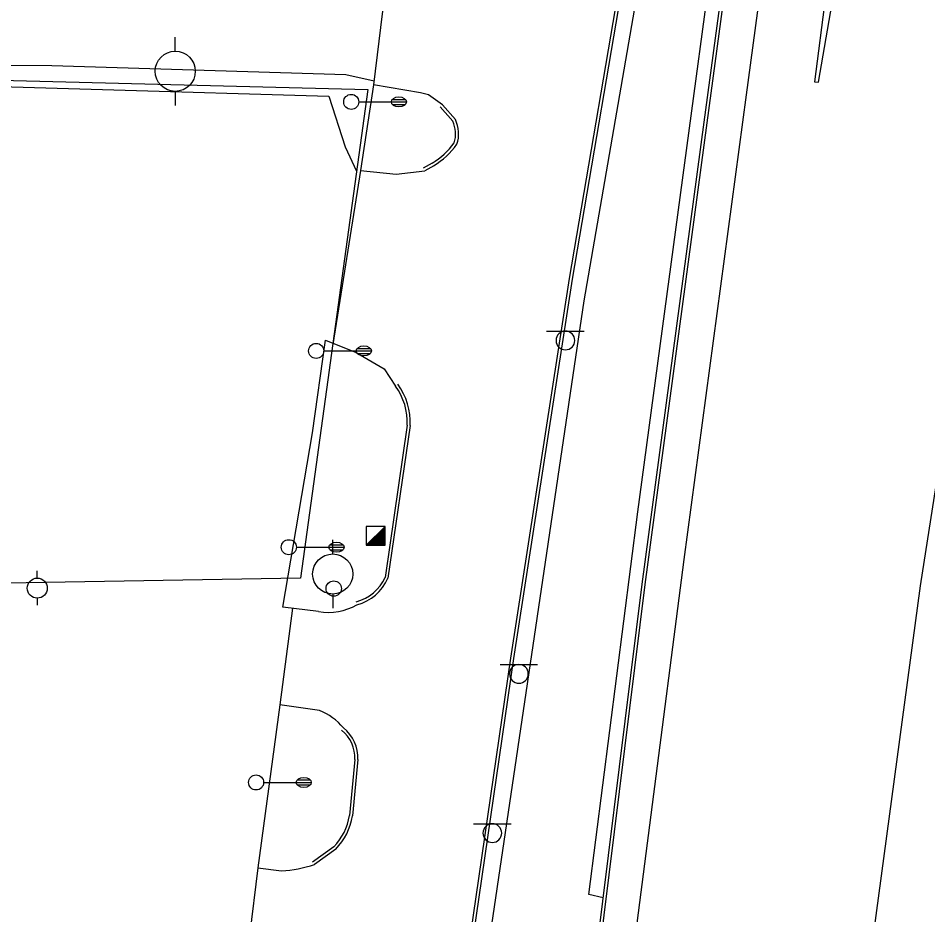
# Model space of a CAD drawing. Extents: x 2145380 to 2157287, y 139568 to 149130.
# Drawn here: x 2150672.3 to 2150853.5, y 147125.6 to 147304.3 of the extents above; entities that cross this region are included whole.
import ezdxf

# ---------------------------------------------------------------- set-up
doc = ezdxf.new("R2010")
doc.units = 0
for name, color, linetype in [('Default', 7, 'Continuous'), ('TOPO_Asphalt', 7, 'Continuous'), ('TOPO_Concrete', 7, 'Continuous'), ('TOPO_Curb Back', 7, 'Continuous'), ('TOPO_Dirt Grav', 7, 'Continuous'), ('TOPO_Fence', 7, 'Continuous'), ('TOPO_Light Pole', 7, 'Continuous'), ('TOPO_Misc', 7, 'Continuous'), ('TOPO_Power Pole', 7, 'Continuous'), ('TOPO_Sign', 7, 'Continuous'), ('TOPO_Water Meter', 7, 'Continuous')]:
    doc.layers.add(name, color=color, linetype=linetype)

# ---------------------------------------------------------------- blocks, each defined once
blk = doc.blocks.new('LP')
at = {"layer": 'TOPO_Light Pole'}
blk.add_line((3.81, 0), (20.32, 0), dxfattribs=at)
for points in [[(20.32, 0), (27.94, 0)], [(20.32, 0), (23.5, 0)], [(20.83, 1.27), (27.43, 1.27)], [(20.83, 1.27), (23.5, 1.27)], [(23.71, 1.27), (27.43, 1.27)], [(23.71, 0), (27.94, 0)], [(20.83, -1.27), (27.43, -1.27)], [(20.83, -1.27), (23.5, -1.27)], [(23.71, -1.27), (27.43, -1.27)]]:
    blk.add_lwpolyline(points, dxfattribs=at)
blk.add_circle((0, 0), 3.81, dxfattribs=at)
blk.add_ellipse((24.13, 0), major_axis=(3.81, 0), ratio=0.666667, dxfattribs=at)
blk = doc.blocks.new('POWPOL')
at = {"layer": 'TOPO_Power Pole'}
for p, q in [((0, 10.16), (0, 17.34)), ((0, -10.16), (0, -17.34))]:
    blk.add_line(p, q, dxfattribs=at)
blk.add_circle((0, 0), 10.16, dxfattribs=at)
blk = doc.blocks.new('WTRMTR')
at = {"layer": 'Default'}
blk.add_circle((0, 0), 3.89, dxfattribs=at)

msp = doc.modelspace()

# ---------------------------------------------------------------- linework, layer by layer
at = {"layer": 'TOPO_Asphalt'}
for p, q in [((2150745.21, 147308.53), (2150743.08, 147291.01)), ((2150740.48, 147273.94), (2150734.92, 147239.26)), ((2150726.92, 147186.66), (2150724.41, 147167.44)), ((2150720.04, 147134.92), (2150715.57, 147099.73))]:
    msp.add_line(p, q, dxfattribs=at)
for points in [[(2151148.58, 148387.71), (2151085.35, 148183.97), (2151069.92, 148133.07), (2151057.83, 148094.37), (2151049.57, 148067.66), (2151035.93, 148022.98), (2151024.64, 147984.83), (2151012.64, 147943.42), (2151001.98, 147906), (2150990.9, 147865.2), (2150980.73, 147826.5), (2150968.97, 147781.23), (2150957.45, 147734.97), (2150948.5, 147698.21), (2150935.23, 147640.33), (2150928.26, 147609.37), (2150921.99, 147580.12), (2150903.41, 147490.92), (2150881.14, 147370.04), (2150865.32, 147276.63), (2150852.01, 147191.15), (2150840.13, 147102.7), (2150828.19, 147005.35), (2150817.7, 146900.58)], [(2150861.29, 147524.12), (2150848.5, 147427.79), (2150830.94, 147291.62), (2150831.73, 147291.58), (2150851.33, 147404.88), (2150871.05, 147509.22), (2150886.78, 147584.79)], [(2150767.42, 146905.57), (2150777.66, 146985.28), (2150788.49, 147068.42), (2150791.81, 147094.61), (2150804.99, 147196.42), (2150817.4, 147289.05), (2150831.55, 147394.21), (2150843.61, 147487.04), (2150852.06, 147556.43)], [(2150627.35, 147231.85), (2150642.1, 147231.89), (2150643.9, 147291.39), (2150734.13, 147288.75), (2150737.44, 147278.66), (2150739.67, 147273.8)], [(2150756.82, 147287.01), (2150754, 147289.02), (2150752.45, 147289.42), (2150743.08, 147291.01), (2150740.48, 147273.94), (2150747.55, 147273.19), (2150753.26, 147273.89)], [(2150732.11, 147186.01), (2150724.98, 147186.9), (2150730.92, 147221.62), (2150733.5, 147240.14), (2150739.62, 147237.66), (2150745.18, 147234.38), (2150747.42, 147230.96)], [(2150732.32, 147166.27), (2150724.41, 147167.44), (2150720.04, 147134.92), (2150724.74, 147134.31)]]:
    msp.add_lwpolyline(points, dxfattribs=at)
for centre, radius, start, end in [((2150734, 147197.51), 11.66, 260.6664, 299.6275), ((2150728.35, 147155.81), 11.18, 38.8138, 69.2198), ((2150722.42, 147163.79), 29.57, 274.4866, 287.4254)]:
    msp.add_arc(centre, radius, start, end, dxfattribs=at)
at = {"layer": 'TOPO_Concrete'}
msp.add_lwpolyline([(2150788.84, 147128.95), (2150785.94, 147129.61), (2150795.73, 147205.89), (2150820.23, 147388), (2150815.3, 147388.73), (2150815.9, 147394.05), (2150820.93, 147393.43), (2150833.33, 147482.79), (2150825.77, 147483.89)], dxfattribs=at)
at = {"layer": 'TOPO_Curb Back'}
for points in [[(2150846.01, 147581.74), (2150829.56, 147505.33), (2150818.69, 147452.43), (2150805.18, 147383.38), (2150793.7, 147320.64), (2150782.04, 147252.39), (2150770.34, 147176.72), (2150761.75, 147117.28), (2150758.85, 147096.56)], [(2150846.6, 147581.61), (2150830.15, 147505.21), (2150819.28, 147452.31), (2150805.77, 147383.26), (2150794.29, 147320.54), (2150782.63, 147252.3), (2150770.93, 147176.63), (2150762.35, 147117.2), (2150759.45, 147096.48)], [(2150775.68, 147022.26), (2150783.01, 147082.27), (2150785.37, 147100.94), (2150796.59, 147191.47), (2150808.98, 147283.55), (2150821.25, 147374.74), (2150832.7, 147461.73), (2150841, 147522.44), (2150851.09, 147556.17), (2150852.78, 147567.37)], [(2150776.27, 147022.18), (2150783.6, 147082.2), (2150785.97, 147100.86), (2150797.19, 147191.39), (2150809.57, 147283.47), (2150821.85, 147374.66), (2150833.3, 147461.65), (2150841.59, 147522.31), (2150851.68, 147556.04), (2150853.38, 147567.28)], [(2150756.37, 147286.61), (2150758.86, 147283.76)], [(2150756.82, 147287.01), (2150759.37, 147284.09)], [(2150754.75, 147275.39), (2150752.98, 147274.42)], [(2150755.05, 147274.87), (2150753.26, 147273.89)], [(2150749.78, 147223.18), (2150745.35, 147192.83)], [(2150750.38, 147223.12), (2150745.93, 147192.67)], [(2150739.31, 147156.54), (2150738.26, 147145.36)], [(2150739.91, 147156.49), (2150738.86, 147145.29)], [(2150735.13, 147139.11), (2150730.93, 147136.06)], [(2150735.52, 147138.66), (2150731.28, 147135.58)]]:
    msp.add_lwpolyline(points, dxfattribs=at)
for centre, radius, start, end in [((2150753.17, 147281.21), 6.24, 343.417, 24.1197), ((2150753.17, 147281.21), 6.84, 342.5505, 24.8849), ((2150747.02, 147288.21), 14.96, 301.0826, 324.1005), ((2150747.02, 147288.21), 15.56, 301.0382, 324.4699), ((2150737.55, 147223.71), 12.25, 357.5179, 36.2737), ((2150737.55, 147223.71), 12.85, 357.3804, 36.2732), ((2150737.45, 147196.31), 8.63, 284.4982, 336.2462), ((2150737.45, 147196.31), 9.23, 284.4979, 336.7595), ((2150732.44, 147156.94), 7.48, 356.5825, 51.8393), ((2150732.44, 147156.94), 6.88, 356.667, 51.8382), ((2150727.1, 147147.04), 11.28, 315.3782, 351.4675), ((2150727.1, 147147.04), 11.88, 315.1364, 351.5477)]:
    msp.add_arc(centre, radius, start, end, dxfattribs=at)
at = {"layer": 'TOPO_Dirt Grav'}
msp.add_lwpolyline([(2150626.26, 147295.04), (2150678.99, 147294.84), (2150737.57, 147293.1), (2150743.18, 147291.81)], dxfattribs=at)
at = {"layer": 'TOPO_Fence'}
for points in [[(2150762.5, 147095.73), (2150785.02, 147247.97), (2150805.17, 147364.3), (2150828.19, 147482.1)], [(2150626.3, 147292.99), (2150629.42, 147292.91), (2150741.9, 147290.06), (2150728.52, 147192.64), (2150669.93, 147191.67)]]:
    msp.add_lwpolyline(points, dxfattribs=at)
at = {"layer": 'TOPO_Misc'}
for p, q in [((2150741.62, 147199.22), (2150745.35, 147202.97)), ((2150744.95, 147202.56), (2150745.35, 147202.56)), ((2150745.14, 147202.75), (2150745.35, 147202.75)), ((2150745.32, 147202.93), (2150745.35, 147202.93)), ((2150743.27, 147200.88), (2150745.35, 147200.88)), ((2150743.46, 147201.06), (2150745.35, 147201.06)), ((2150743.64, 147201.24), (2150745.35, 147201.24)), ((2150743.83, 147201.43), (2150745.35, 147201.43)), ((2150744.01, 147201.62), (2150745.35, 147201.62)), ((2150744.2, 147201.81), (2150745.35, 147201.81)), ((2150744.39, 147201.99), (2150745.35, 147201.99)), ((2150744.58, 147202.18), (2150745.35, 147202.18)), ((2150744.77, 147202.37), (2150745.35, 147202.37)), ((2150741.77, 147199.38), (2150745.36, 147199.38)), ((2150741.96, 147199.57), (2150745.36, 147199.57)), ((2150742.15, 147199.75), (2150745.36, 147199.75)), ((2150742.34, 147199.94), (2150745.36, 147199.94)), ((2150742.52, 147200.13), (2150745.36, 147200.13)), ((2150742.71, 147200.32), (2150745.36, 147200.32)), ((2150742.9, 147200.51), (2150745.36, 147200.51)), ((2150743.08, 147200.69), (2150745.35, 147200.69))]:
    msp.add_line(p, q, dxfattribs=at)
msp.add_lwpolyline([(2150745.36, 147199.22), (2150745.35, 147202.97), (2150741.61, 147202.96), (2150741.62, 147199.22), (2150745.36, 147199.22)], dxfattribs=at)
at = {"layer": 'TOPO_Sign'}
for points in [[(2150777.55, 147241.93), (2150785.05, 147241.94)], [(2150781.3, 147241.93), (2150781.3, 147241.93)], [(2150779.44, 147240.06), (2150779.44, 147240.06)], [(2150783.17, 147240.06), (2150783.17, 147240.06)], [(2150781.3, 147238.2), (2150781.3, 147238.2)], [(2150768.28, 147175.45), (2150775.77, 147175.46)], [(2150772.03, 147175.45), (2150772.03, 147175.45)], [(2150770.16, 147173.59), (2150770.16, 147173.59)], [(2150773.9, 147173.59), (2150773.9, 147173.59)], [(2150772.03, 147171.72), (2150772.03, 147171.72)], [(2150762.99, 147143.73), (2150770.48, 147143.73)], [(2150766.74, 147143.73), (2150766.74, 147143.73)], [(2150764.87, 147141.86), (2150764.87, 147141.86)], [(2150768.61, 147141.86), (2150768.61, 147141.86)], [(2150766.74, 147139.99), (2150766.74, 147139.99)]]:
    msp.add_lwpolyline(points, dxfattribs=at)
for centre, start, end in [((2150781.3, 147240.06), 90, 180), ((2150781.3, 147240.06), 360, 90), ((2150781.3, 147240.06), 180, 270), ((2150781.3, 147240.06), 270, 0), ((2150772.03, 147173.59), 90, 180), ((2150772.03, 147173.59), 360, 90), ((2150772.03, 147173.59), 180, 270), ((2150772.03, 147173.59), 270, 0), ((2150766.74, 147141.86), 90, 180), ((2150766.74, 147141.86), 360, 90), ((2150766.74, 147141.86), 180, 270), ((2150766.74, 147141.86), 270, 0)]:
    msp.add_arc(centre, 1.87, start, end, dxfattribs=at)

# ---------------------------------------------------------------- block references
at = {"layer": 'TOPO_Light Pole', "xscale": 0.39370000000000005, "yscale": 0.3937000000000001}
for p in [(2150738.62, 147287.61), (2150731.63, 147237.97), (2150726.18, 147198.84), (2150719.66, 147151.95)]:
    msp.add_blockref('LP', p, dxfattribs=at)
at = {"layer": 'TOPO_Power Pole'}
for p, xscale, yscale in [((2150703.55, 147293.72), 0.39370000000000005, 0.3937000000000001), ((2150734.93, 147193.5), 0.39370000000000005, 0.3937000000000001), ((2150676.06, 147190.69), 0.19685000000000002, 0.19685000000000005)]:
    msp.add_blockref('POWPOL', p, dxfattribs=dict(at, xscale=xscale, yscale=yscale))
at = {"layer": 'TOPO_Water Meter', "xscale": 0.39370000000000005, "yscale": 0.3937000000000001}
msp.add_blockref('WTRMTR', (2150735.13, 147190.6), dxfattribs=at)

doc.saveas('drawing.dxf')
